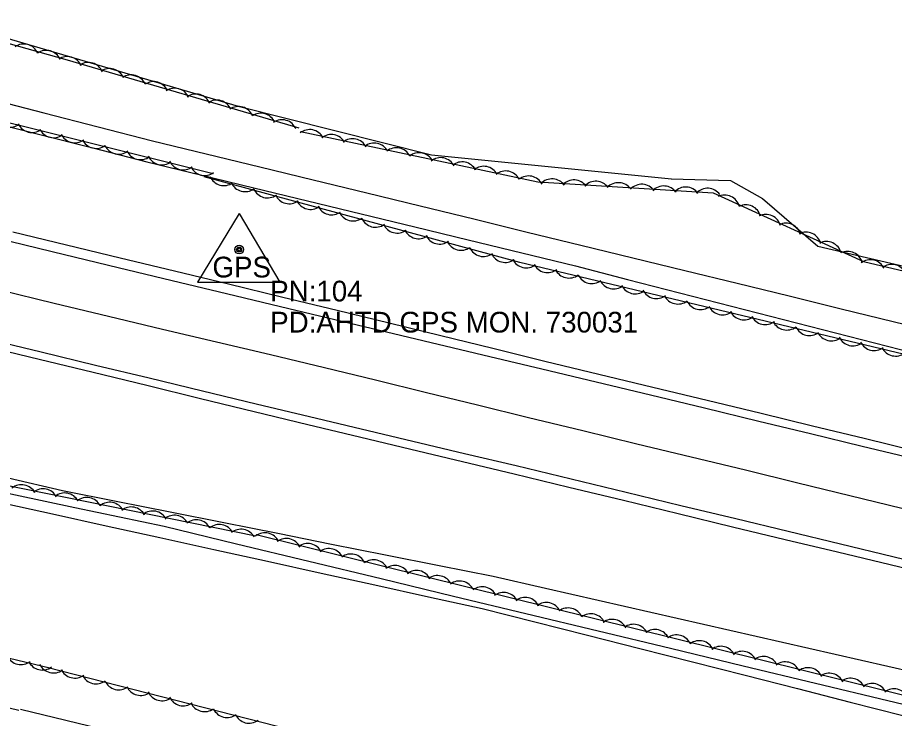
# Model space of a CAD drawing. Extents: x 1441650 to 1491889, y 345904 to 358319.
# Drawn here: x 1453358.2 to 1453569.9, y 352622.3 to 352791.3 of the extents above; entities that cross this region are included whole.
import ezdxf

# ---------------------------------------------------------------- set-up
doc = ezdxf.new("R2010")
doc.units = 0
for name, color, linetype in [('S_DITCHLINE', 7, 'Continuous'), ('S_EDGE_PAVEMENT', 7, 'Continuous'), ('S_MISC_BOUNDARY', 7, 'Continuous'), ('S_MISC_STRUCTURES', 7, 'Continuous'), ('S_PAVEMENT_CROWN', 7, 'Continuous'), ('S_PRIMARY_CTL', 7, 'Continuous'), ('S_PRIMARY_CTL_ANNOT', 7, 'Continuous'), ('S_RAILROAD', 7, 'Continuous'), ('S_SHOULDER', 7, 'Continuous'), ('S_TREE', 7, 'Continuous')]:
    doc.layers.add(name, color=color, linetype=linetype)

msp = doc.modelspace()

# ---------------------------------------------------------------- linework, layer by layer
at = {"layer": 'S_DITCHLINE'}
for points in [[(1453351.46, 352771.71), (1453364.59, 352768.33), (1453377.73, 352764.95), (1453390.86, 352761.58), (1453403.78, 352758.44), (1453416.69, 352755.3), (1453429.61, 352752.16), (1453442.53, 352749.02), (1453455.45, 352745.88), (1453468.37, 352742.74), (1453481.29, 352739.6), (1453494.21, 352736.46), (1453506.77, 352733.39), (1453519.34, 352730.31), (1453531.91, 352727.24), (1453544.47, 352724.17), (1453557.04, 352721.09), (1453569.61, 352718.02), (1453582.17, 352714.94)], [(1453350.29, 352766.5), (1453363.34, 352763.18), (1453376.39, 352759.87), (1453389.44, 352756.56), (1453402.37, 352753.41), (1453415.31, 352750.27), (1453428.24, 352747.13), (1453441.17, 352743.98), (1453454.1, 352740.84), (1453467.03, 352737.69), (1453479.96, 352734.55), (1453492.89, 352731.41), (1453505.45, 352728.18), (1453518.01, 352724.96), (1453530.57, 352721.74), (1453543.13, 352718.51), (1453555.69, 352715.29), (1453568.25, 352712.06), (1453580.81, 352708.84)], [(1453355.99, 352680.27), (1453369.11, 352677.26), (1453382.09, 352674.68), (1453395.08, 352672.09), (1453408.07, 352669.51), (1453421.06, 352666.92), (1453434.04, 352664.33), (1453447.03, 352661.75), (1453460.02, 352659.16), (1453473.01, 352656.57), (1453485.71, 352653.68), (1453498.41, 352650.79), (1453511.12, 352647.9), (1453523.82, 352645.01), (1453536.52, 352642.12), (1453549.23, 352639.23), (1453561.93, 352636.34), (1453574.64, 352633.45)], [(1453353.01, 352674.59), (1453366.7, 352671.58), (1453379.67, 352668.73), (1453392.63, 352665.88), (1453405.59, 352663.03), (1453418.55, 352660.18), (1453431.51, 352657.33), (1453444.48, 352654.48), (1453457.44, 352651.63), (1453470.4, 352648.78), (1453483.09, 352645.55), (1453495.78, 352642.33), (1453508.46, 352639.11), (1453521.15, 352635.89), (1453533.84, 352632.67), (1453546.53, 352629.44), (1453559.22, 352626.22), (1453571.9, 352623)]]:
    msp.add_lwpolyline(points, dxfattribs=at)
at = {"layer": 'S_EDGE_PAVEMENT'}
for points in [[(1453356.72, 352737.29), (1453369.62, 352734.16), (1453382.53, 352731.03), (1453395.6, 352727.91), (1453408.67, 352724.78), (1453421.74, 352721.65), (1453434.81, 352718.52), (1453447.3, 352715.54), (1453459.79, 352712.55), (1453472.28, 352709.56), (1453484.77, 352706.58), (1453497.87, 352703.43), (1453510.98, 352700.29), (1453524.08, 352697.15), (1453537.18, 352694), (1453549.64, 352690.99), (1453562.09, 352687.97), (1453574.55, 352684.95)], [(1453350.84, 352713.86), (1453363.97, 352710.68), (1453377.1, 352707.51), (1453390.01, 352704.4), (1453402.92, 352701.29), (1453415.83, 352698.18), (1453428.74, 352695.07), (1453441.2, 352692.12), (1453453.66, 352689.16), (1453466.13, 352686.2), (1453478.59, 352683.25), (1453491.85, 352680.05), (1453505.11, 352676.86), (1453518.37, 352673.66), (1453531.63, 352670.47), (1453544.25, 352667.42), (1453556.86, 352664.38), (1453569.47, 352661.34), (1453582.09, 352658.3)]]:
    msp.add_lwpolyline(points, dxfattribs=at)
at = {"layer": 'S_MISC_BOUNDARY'}
msp.add_lwpolyline([(1453097.4, 353027.9), (1453091.26, 352954.49), (1453083.98, 352898.85), (1453075.67, 352861.21), (1453083.4, 352855.91), (1453123.64, 352840.14), (1453180.42, 352826.57), (1453268.7, 352810.76), (1453331.24, 352802.38), (1453343.51, 352800.81), (1453353.94, 352786.87), (1453411.47, 352769.96), (1453458.19, 352758.24), (1453516.1, 352752.46)], dxfattribs=at)
at = {"layer": 'S_MISC_STRUCTURES'}
msp.add_lwpolyline([(1453516.01, 352752.44), (1453530.34, 352752.03), (1453538.04, 352747.69), (1453551.4, 352736.18), (1453663.7, 352710.09), (1453677.24, 352709.01), (1453711.25, 352713.13), (1453723.82, 352717.45), (1453735.17, 352721.15), (1453744.57, 352716.27), (1453774.53, 352695.59), (1453806.64, 352673.6), (1453818.47, 352669.86), (1453890.35, 352653.96), (1453971.24, 352633.13), (1453997.51, 352626.91), (1454010.66, 352625.16), (1454025.01, 352628.75), (1454033.92, 352639.19), (1454044.46, 352664.99), (1454054.02, 352682.38), (1454066.98, 352697.77), (1454081.51, 352715.08), (1454126.05, 352771.02)], dxfattribs=at)
at = {"layer": 'S_PAVEMENT_CROWN'}
msp.add_lwpolyline([(1453353.93, 352725.62), (1453367.05, 352722.45), (1453380.17, 352719.28), (1453393.21, 352716.19), (1453406.24, 352713.11), (1453419.28, 352710.02), (1453432.31, 352706.94), (1453444.62, 352703.91), (1453456.94, 352700.89), (1453469.25, 352697.87), (1453481.56, 352694.85), (1453494.66, 352691.69), (1453507.76, 352688.53), (1453520.87, 352685.37), (1453533.97, 352682.21), (1453546.54, 352679.13), (1453559.12, 352676.05), (1453571.69, 352672.98)], dxfattribs=at)
at = {"layer": 'S_PRIMARY_CTL'}
for p, q in [((1453411.73, 352744.05), (1453401.7, 352727.53)), ((1453411.73, 352744.05), (1453421.55, 352727.53)), ((1453401.7, 352727.53), (1453421.55, 352727.53))]:
    msp.add_line(p, q, dxfattribs=at)
for radius in [1.04, 0.609, 0.344]:
    msp.add_circle((1453411.73, 352735.35), radius, dxfattribs=at)
at = {"layer": 'S_RAILROAD'}
for points in [[(1452497.32, 352832.35), (1453358.59, 352624.21)], [(1453358.93, 352624.5), (1454392.41, 352373.86)]]:
    msp.add_lwpolyline(points, dxfattribs=at)
at = {"layer": 'S_SHOULDER'}
for points in [[(1453357.15, 352739.67), (1453370.08, 352736.54), (1453383.01, 352733.41), (1453396.1, 352730.24), (1453409.19, 352727.07), (1453422.28, 352723.9), (1453435.37, 352720.73), (1453447.91, 352717.67), (1453460.45, 352714.61), (1453473, 352711.54), (1453485.54, 352708.48), (1453498.58, 352705.34), (1453511.62, 352702.2), (1453524.66, 352699.05), (1453537.7, 352695.91), (1453550.12, 352692.88), (1453562.55, 352689.85), (1453574.98, 352686.82)], [(1453350.4, 352712.09), (1453363.45, 352708.93), (1453376.51, 352705.77), (1453389.45, 352702.62), (1453402.4, 352699.46), (1453415.34, 352696.31), (1453428.29, 352693.15), (1453440.75, 352690.18), (1453453.21, 352687.21), (1453465.67, 352684.24), (1453478.13, 352681.27), (1453491.31, 352678.08), (1453504.48, 352674.89), (1453517.66, 352671.7), (1453530.84, 352668.51), (1453543.51, 352665.46), (1453556.19, 352662.41), (1453568.86, 352659.37), (1453581.53, 352656.32)]]:
    msp.add_lwpolyline(points, dxfattribs=at)
at = {"layer": 'S_TREE'}
for points in [[(1453405.49, 352753.61), (1453278.28, 352785.33), (1453177.7, 352809.62), (1453099.21, 352828.48), (1453083.84, 352830.39), (1453071.33, 352833.52), (1453067.8, 352845.77), (1453071.52, 352857.48), (1453087.56, 352854.19), (1453123.12, 352838.5), (1453183.35, 352824.1), (1453243.3, 352814.06), (1453308.53, 352802.52), (1453339.92, 352800.05), (1453346.84, 352797.03), (1453353.26, 352785.85), (1453370.25, 352781.14), (1453426.15, 352764.7)], [(1453426.54, 352763.86), (1453483.86, 352751.73), (1453526.13, 352749.04), (1453562.4, 352732.47), (1453649.87, 352711.94), (1453668.56, 352707.99), (1453707.3, 352707.17), (1453723.73, 352711.19), (1453738.11, 352718.51), (1453750.3, 352707.98), (1453772.11, 352691.9), (1453800.4, 352671.79), (1453844.86, 352661.11), (1453920.96, 352643.88), (1453977.17, 352627.87), (1453994.91, 352624.39), (1454023.66, 352625.72), (1454034.57, 352633.59), (1454046.81, 352667.77), (1454060.41, 352690.43), (1454077.79, 352698.65), (1454130.66, 352772.29)], [(1454110.3, 352641.36), (1454095.48, 352629.07), (1454088.66, 352620.06), (1454086.33, 352609.09), (1454094.51, 352599.46), (1454118.46, 352593.27), (1454214.16, 352569.41), (1454220.58, 352558.46), (1454215.78, 352549.61), (1454199.35, 352552.83), (1454148.79, 352571.74), (1454081.85, 352585.9), (1453964.92, 352613.73), (1453865.35, 352637.15), (1453749.19, 352666.7), (1453635.25, 352695.04), (1453479.51, 352732.23), (1453403.27, 352752.9)], [(1453366.37, 352634.33), (1453242.33, 352664.03), (1453099.09, 352698.28), (1453046.8, 352710.78), (1453041.18, 352714.11), (1453044.43, 352731.16), (1453050.88, 352743.76), (1453073.47, 352739.18), (1453140.53, 352730.05), (1453231.92, 352706.76), (1453318.67, 352686.02), (1453415.78, 352666.32)], [(1453350.53, 352677.69), (1453372.08, 352673.15), (1453393.62, 352668.6), (1453411.08, 352664.4), (1453428.55, 352660.19), (1453446.02, 352655.99), (1453463.48, 352651.79), (1453480.95, 352647.58), (1453498.41, 352643.38), (1453515.88, 352639.18), (1453533.35, 352634.98), (1453550.81, 352630.77), (1453568.28, 352626.57), (1453585.74, 352622.37)], [(1453350.53, 352677.69), (1453372.08, 352673.15), (1453393.62, 352668.6), (1453411.08, 352664.4), (1453428.55, 352660.19), (1453446.02, 352655.99), (1453463.48, 352651.79), (1453480.95, 352647.58), (1453498.41, 352643.38), (1453515.88, 352639.18), (1453533.35, 352634.98), (1453550.81, 352630.77), (1453568.28, 352626.57), (1453585.74, 352622.37)], [(1453415.87, 352666.65), (1453578.35, 352626.33), (1453685.28, 352603.31), (1453784.96, 352582.21), (1453868.41, 352561.4), (1453985.85, 352529.85), (1454015.14, 352520.47)], [(1454092.49, 352503.66), (1454197.68, 352478.65), (1454216.97, 352473.38), (1454219.69, 352463.39), (1454215.69, 352444.49), (1454210.26, 352432.12), (1454192.07, 352431.82), (1454036.6, 352471.08), (1453849.04, 352515.24), (1453729.81, 352544.99), (1453559.38, 352584.91), (1453365.35, 352634.52)]]:
    msp.add_lwpolyline(points, dxfattribs=at)
for centre in [(1453528.92, 352744.88), (1453534.04, 352742.51), (1453538.87, 352740.22), (1453543.7, 352738.09), (1453548.54, 352735.92), (1453553.49, 352733.66), (1453558.61, 352731.28)]:
    msp.add_arc(centre, 3.64, 14.6475, 116.2444, dxfattribs=at)
for centre, major_axis, ratio, start_param, end_param in [((1453359.76, 352781.32), (-3.52, 0.95), 0.998043, 3.818647, 5.591848), ((1453365.2, 352779.78), (-3.52, 0.95), 0.998043, 3.818647, 5.591848), ((1453370.27, 352778.29), (-3.64, 0.08), 0.997906, 3.561603, 5.334803), ((1453375.36, 352776.87), (-3.64, 0.08), 0.997906, 3.561603, 5.334803), ((1453380.46, 352775.41), (-3.64, 0.08), 0.997906, 3.561603, 5.334803), ((1453385.68, 352773.87), (-3.64, 0.08), 0.997906, 3.561603, 5.334803), ((1453391.08, 352772.25), (-3.64, 0.08), 0.997906, 3.561603, 5.334803), ((1453396.18, 352770.67), (-3.64, 0.08), 0.997906, 3.561603, 5.334803), ((1453401.27, 352769.25), (-3.64, 0.08), 0.997906, 3.561603, 5.334803), ((1453406.36, 352767.79), (-3.64, 0.08), 0.997906, 3.561603, 5.334803), ((1453411.58, 352766.25), (-3.64, 0.08), 0.997906, 3.561603, 5.334803), ((1453356.45, 352768.54), (3.53, -0.88), 0.998037, 3.825789, 5.598989), ((1453416.99, 352764.63), (-3.64, 0.08), 0.997906, 3.561603, 5.334803), ((1453361.73, 352767.22), (3.53, -0.88), 0.998037, 3.825789, 5.598989), ((1453422.09, 352763.05), (-3.64, 0.08), 0.997906, 3.561603, 5.334803), ((1453366.89, 352765.97), (3.53, -0.88), 0.998037, 3.825789, 5.598989), ((1453372.03, 352764.77), (3.53, -0.88), 0.998037, 3.825789, 5.598989), ((1453428.75, 352760.67), (-3.56, 0.75), 0.999999, 3.825788, 5.598988), ((1453433.96, 352759.49), (-3.56, 0.75), 0.999999, 3.825788, 5.598988), ((1453377.19, 352763.4), (3.53, -0.88), 0.998037, 3.825789, 5.598989), ((1453439.14, 352758.47), (-3.56, 0.75), 0.999999, 3.825788, 5.598988), ((1453444.34, 352757.41), (-3.56, 0.75), 0.999999, 3.825789, 5.598989), ((1453382.66, 352762.01), (3.53, -0.88), 0.998037, 3.825789, 5.598989), ((1453387.94, 352760.69), (3.53, -0.88), 0.998037, 3.825789, 5.598989), ((1453449.66, 352756.28), (-3.56, 0.75), 0.999999, 3.825789, 5.598989), ((1453455.18, 352755.08), (-3.56, 0.75), 0.999999, 3.825788, 5.598988), ((1453393.09, 352759.44), (3.53, -0.88), 0.998037, 3.825789, 5.598989), ((1453398.24, 352758.23), (3.53, -0.88), 0.998037, 3.825789, 5.598989), ((1453460.38, 352753.9), (-3.56, 0.75), 0.999999, 3.825788, 5.598988), ((1453465.56, 352752.88), (-3.56, 0.75), 0.999999, 3.825788, 5.598988), ((1453403.39, 352756.87), (3.53, -0.88), 0.998037, 3.825789, 5.598989), ((1453470.76, 352751.82), (-3.56, 0.75), 0.999999, 3.825789, 5.598989), ((1453476.08, 352750.69), (-3.56, 0.75), 0.999999, 3.825789, 5.598989), ((1453408.03, 352754.44), (3.27, -1.6), 0.999468, 4.017174, 5.790375), ((1453481.6, 352749.48), (-3.56, 0.75), 0.999999, 3.825788, 5.598988), ((1453487.27, 352748.77), (-3.64, 0.23), 0.999998, 3.825788, 5.598989), ((1453492.54, 352748.51), (-3.64, 0.23), 0.999998, 3.825788, 5.598989), ((1453413.16, 352752.98), (3.27, -1.6), 0.999468, 4.017174, 5.790375), ((1453497.84, 352748.21), (-3.64, 0.23), 0.999998, 3.825789, 5.598989), ((1453503.27, 352747.86), (-3.64, 0.23), 0.999998, 3.825789, 5.598989), ((1453508.9, 352747.47), (-3.64, 0.23), 0.999998, 3.825788, 5.598989), ((1453514.22, 352747.06), (-3.64, 0.23), 0.999998, 3.825788, 5.598989), ((1453519.5, 352746.8), (-3.64, 0.23), 0.999998, 3.825788, 5.598989), ((1453524.79, 352746.5), (-3.64, 0.23), 0.999998, 3.825789, 5.598989), ((1453418.6, 352751.47), (3.27, -1.6), 0.999468, 4.017174, 5.790375), ((1453423.85, 352750.04), (3.27, -1.6), 0.999468, 4.017174, 5.790375), ((1453428.98, 352748.69), (3.27, -1.6), 0.999468, 4.017174, 5.790375), ((1453434.09, 352747.38), (3.27, -1.6), 0.999468, 4.017174, 5.790375), ((1453439.22, 352745.91), (3.27, -1.6), 0.999468, 4.017174, 5.790375), ((1453444.66, 352744.4), (3.27, -1.6), 0.999468, 4.017174, 5.790375), ((1453449.92, 352742.97), (3.27, -1.6), 0.999468, 4.017174, 5.790375), ((1453455.04, 352741.62), (3.27, -1.6), 0.999468, 4.017174, 5.790375), ((1453460.16, 352740.31), (3.27, -1.6), 0.999468, 4.017174, 5.790375), ((1453465.29, 352738.84), (3.27, -1.6), 0.999468, 4.017174, 5.790375), ((1453470.73, 352737.33), (3.27, -1.6), 0.999468, 4.017174, 5.790375), ((1453475.98, 352735.9), (3.27, -1.6), 0.999468, 4.017174, 5.790375), ((1453481.04, 352734.6), (3.51, -0.97), 0.999487, 3.861663, 5.634863), ((1453486.19, 352733.44), (3.51, -0.97), 0.999487, 3.861663, 5.634863), ((1453564.1, 352729.27), (-3.55, 0.83), 0.999999, 3.825787, 5.598988), ((1453569.25, 352728.13), (-3.55, 0.83), 0.999999, 3.825787, 5.598988), ((1453491.37, 352732.13), (3.51, -0.97), 0.999487, 3.861663, 5.634863), ((1453496.85, 352730.79), (3.51, -0.97), 0.999487, 3.861663, 5.634863), ((1453502.14, 352729.52), (3.51, -0.97), 0.999487, 3.861663, 5.634863), ((1453507.31, 352728.32), (3.51, -0.97), 0.999487, 3.861663, 5.634863), ((1453512.46, 352727.17), (3.51, -0.97), 0.999487, 3.861663, 5.634863), ((1453517.64, 352725.86), (3.51, -0.97), 0.999487, 3.861663, 5.634863), ((1453523.12, 352724.52), (3.51, -0.97), 0.999487, 3.861663, 5.634863), ((1453528.41, 352723.25), (3.51, -0.97), 0.999487, 3.861663, 5.634863), ((1453533.58, 352722.05), (3.51, -0.97), 0.999487, 3.861663, 5.634863), ((1453538.73, 352720.9), (3.51, -0.97), 0.999487, 3.861663, 5.634863), ((1453543.91, 352719.59), (3.51, -0.97), 0.999487, 3.861663, 5.634863), ((1453549.39, 352718.24), (3.51, -0.97), 0.999487, 3.861663, 5.634863), ((1453554.68, 352716.98), (3.51, -0.97), 0.999487, 3.861663, 5.634863), ((1453559.85, 352715.78), (3.51, -0.97), 0.999487, 3.861663, 5.634863), ((1453565, 352714.62), (3.51, -0.97), 0.999487, 3.861663, 5.634863), ((1453570.18, 352713.31), (3.51, -0.97), 0.999487, 3.861663, 5.634863), ((1453359.22, 352675), (-3.55, 0.8), 0.999777, 3.848385, 5.621586), ((1453364.41, 352674.03), (-3.55, 0.8), 0.999777, 3.848385, 5.621586), ((1453369.62, 352673.01), (-3.55, 0.8), 0.999777, 3.848385, 5.621586), ((1453374.95, 352671.92), (-3.55, 0.8), 0.999777, 3.848385, 5.621586), ((1453380.48, 352670.77), (-3.55, 0.8), 0.999777, 3.848385, 5.621586), ((1453385.69, 352669.63), (-3.55, 0.8), 0.999777, 3.848385, 5.621586), ((1453390.88, 352668.66), (-3.55, 0.8), 0.999777, 3.848385, 5.621586), ((1453396.09, 352667.64), (-3.55, 0.8), 0.999777, 3.848385, 5.621586), ((1453401.42, 352666.55), (-3.55, 0.8), 0.999777, 3.848385, 5.621586), ((1453406.95, 352665.4), (-3.55, 0.8), 0.999777, 3.848385, 5.621586), ((1453412.16, 352664.26), (-3.55, 0.8), 0.999777, 3.848385, 5.621586), ((1453417.97, 352663.39), (-3.54, 0.88), 0.998051, 3.825789, 5.598989), ((1453423.13, 352662.03), (-3.54, 0.88), 0.998051, 3.825789, 5.598989), ((1453428.27, 352660.83), (-3.54, 0.88), 0.998051, 3.825789, 5.598989), ((1453433.43, 352659.59), (-3.54, 0.88), 0.998051, 3.825789, 5.598989), ((1453438.71, 352658.28), (-3.54, 0.88), 0.998051, 3.825789, 5.598989), ((1453444.18, 352656.88), (-3.54, 0.88), 0.998051, 3.825789, 5.598989), ((1453449.34, 352655.53), (-3.54, 0.88), 0.998051, 3.825789, 5.598989), ((1453454.49, 352654.33), (-3.54, 0.88), 0.998051, 3.825789, 5.598989), ((1453459.64, 352653.08), (-3.54, 0.88), 0.998051, 3.825789, 5.598989), ((1453464.92, 352651.77), (-3.54, 0.88), 0.998051, 3.825789, 5.598989), ((1453470.4, 352650.38), (-3.54, 0.88), 0.998051, 3.825789, 5.598989), ((1453475.56, 352649.02), (-3.54, 0.88), 0.998051, 3.825789, 5.598989), ((1453480.7, 352647.82), (-3.54, 0.88), 0.998051, 3.825789, 5.598989), ((1453485.86, 352646.58), (-3.54, 0.88), 0.998051, 3.825789, 5.598989), ((1453491.14, 352645.27), (-3.54, 0.88), 0.998051, 3.825789, 5.598989), ((1453496.61, 352643.87), (-3.54, 0.88), 0.998051, 3.825789, 5.598989), ((1453501.77, 352642.52), (-3.54, 0.88), 0.998051, 3.825789, 5.598989), ((1453506.91, 352641.32), (-3.54, 0.88), 0.998051, 3.825789, 5.598989), ((1453512.07, 352640.07), (-3.54, 0.88), 0.998051, 3.825789, 5.598989), ((1453517.35, 352638.76), (-3.54, 0.88), 0.998051, 3.825789, 5.598989), ((1453522.82, 352637.37), (-3.54, 0.88), 0.998051, 3.825789, 5.598989), ((1453527.98, 352636.01), (-3.54, 0.88), 0.998051, 3.825789, 5.598989), ((1453533.13, 352634.81), (-3.54, 0.88), 0.998051, 3.825789, 5.598989), ((1453359.07, 352638.89), (3.55, 0.82), 0.999715, 3.364679, 5.13788), ((1453364.25, 352637.57), (3.55, 0.82), 0.999715, 3.364679, 5.13788), ((1453538.28, 352633.57), (-3.54, 0.88), 0.998051, 3.825789, 5.598989), ((1453543.56, 352632.26), (-3.54, 0.88), 0.998051, 3.825789, 5.598989), ((1453366.93, 352636.87), (3.53, -0.9), 0.999978, 3.825789, 5.598989), ((1453372.07, 352635.63), (3.53, -0.9), 0.999978, 3.825789, 5.598989), ((1453549.04, 352630.86), (-3.54, 0.88), 0.998051, 3.825789, 5.598989), ((1453377.22, 352634.24), (3.53, -0.9), 0.999978, 3.825789, 5.598989), ((1453554.2, 352629.51), (-3.54, 0.88), 0.998051, 3.825789, 5.598989), ((1453559.34, 352628.31), (-3.54, 0.88), 0.998051, 3.825789, 5.598989), ((1453382.68, 352632.8), (3.53, -0.9), 0.999978, 3.825789, 5.598989), ((1453387.95, 352631.45), (3.53, -0.9), 0.999978, 3.825789, 5.598989), ((1453564.5, 352627.06), (-3.54, 0.88), 0.998051, 3.825789, 5.598989), ((1453569.78, 352625.75), (-3.54, 0.88), 0.998051, 3.825789, 5.598989), ((1453393.1, 352630.17), (3.53, -0.9), 0.999978, 3.825789, 5.598989), ((1453398.24, 352628.94), (3.53, -0.9), 0.999978, 3.825789, 5.598989), ((1453403.39, 352627.54), (3.53, -0.9), 0.999978, 3.825789, 5.598989), ((1453408.85, 352626.11), (3.53, -0.9), 0.999978, 3.825789, 5.598989), ((1453414.12, 352624.76), (3.53, -0.9), 0.999978, 3.825789, 5.598989)]:
    msp.add_ellipse(centre, major_axis=major_axis, ratio=ratio, start_param=start_param, end_param=end_param, dxfattribs=at)

# ---------------------------------------------------------------- texts
at = {"layer": 'S_PRIMARY_CTL'}
msp.add_text('GPS', height=5, rotation=360, dxfattribs=at).set_placement((1453405.29, 352728.64))
at = {"layer": 'S_PRIMARY_CTL_ANNOT'}
for s, p in [('PN:104', (1453419.23, 352722.85)), ('PD:AHTD GPS MON. 730031', (1453419.23, 352715.35))]:
    msp.add_text(s, height=5, dxfattribs=at).set_placement(p)

doc.saveas('drawing.dxf')
